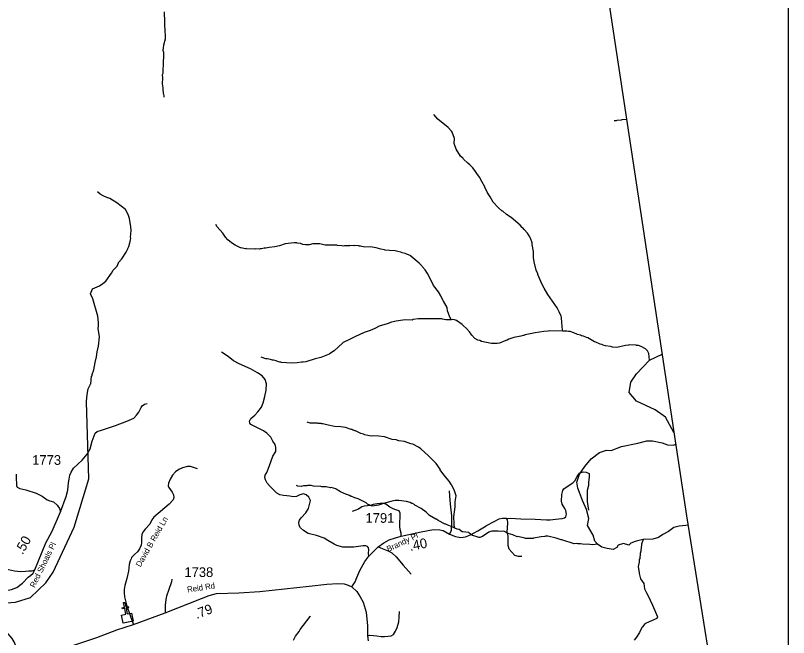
# Model space of a CAD drawing. Extents: x 1159738 to 1321356, y 736314 to 882035.
# Drawn here: x 1299773 to 1309749, y 783898 to 791927 of the extents above; entities that cross this region are included whole.
import ezdxf

# ---------------------------------------------------------------- set-up
doc = ezdxf.new("R2010")
doc.units = 0
for name, color, linetype in [('Exist Boundary Political CountyLine', 7, 'Continuous'), ('Exist Cultural Church CELL', 7, 'Continuous'), ('Exist Hydrographic Creek Single Shore', 7, 'Continuous'), ('Exist Hydrographic Misc Water Feature', 7, 'Continuous'), ('Exist Road Non-System Type 51', 7, 'Continuous'), ('Exist Road Non-System Type 51 Label', 7, 'Continuous'), ('Exist Road Secondary Mileage Hundredths English Label', 7, 'Continuous'), ('Exist Road Secondary Type 41 Attributed', 7, 'Continuous'), ('Exist Road Secondary Type 51 Attributed', 7, 'Continuous'), ('Exist Road Secondary Type 51 Label', 7, 'Continuous'), ('Exist Road Secondary Type 51 Number Label', 7, 'Continuous'), ('Map Preparation Inset Cut Line', 7, 'Continuous')]:
    doc.layers.add(name, color=color, linetype=linetype)

msp = doc.modelspace()

# ---------------------------------------------------------------- linework, layer by layer
at = {"layer": 'Exist Boundary Political CountyLine'}
msp.add_lwpolyline([(1307125.5, 794110.3), (1307805.6, 789623.7), (1308431.3, 785468.2), (1308766.8, 783371.1), (1308795.2, 783222.4), (1308809.9, 783078), (1308816.8, 783031.7), (1308814.5, 782939), (1308787.7, 782810.3), (1308776.6, 782762.5), (1308735.4, 782545.4), (1308717.2, 782445.7), (1308709.8, 782385.8), (1308695.6, 782298.1), (1308681.9, 782222.3), (1308647.5, 782037.1), (1308528.9, 781575.6), (1305358.3, 764208.2)], dxfattribs=at)
at = {"layer": 'Exist Cultural Church CELL'}
msp.add_lwpolyline([(1301143.4, 784188), (1301199.2, 784199.3), (1301184.2, 784274), (1301152.8, 784267.7), (1301149.7, 784283.3), (1301181.1, 784289.6), (1301169.3, 784348.6), (1301185, 784351.7), (1301196.8, 784292.8), (1301228.2, 784299.1), (1301231.3, 784283.4), (1301199.9, 784277.1), (1301214.9, 784202.5), (1301271.5, 784213.7), (1301292.4, 784109.3), (1301164.3, 784083.6)], close=True, dxfattribs=at)
at = {"layer": 'Exist Hydrographic Creek Single Shore'}
for points in [[(1308269.6, 786542.3), (1308159.7, 786742.9), (1308028.7, 786837.5), (1307788.7, 786950.6), (1307691.7, 787060.8), (1307711.7, 787195.1), (1307788.7, 787301.8), (1307955.8, 787477.4), (1308116.8, 787556.9)], [(1299547.5, 784376.9), (1299590.6, 784341.5), (1299773.6, 784354.2), (1299967.6, 784416), (1300163.6, 784602.4), (1300258.6, 784741.7), (1300530.6, 785320.5), (1300719.6, 785947), (1300690.9, 786938.1)], [(1308450.6, 785347.7), (1308425, 785345.2), (1308337.2, 785334.8), (1308270.1, 785319.4), (1308197.8, 785265.1), (1308125.5, 785226.4), (1308071.3, 785187.6), (1307999.1, 785169.5), (1307872.6, 785164.4), (1307797.6, 785145.6), (1307768.4, 785135.9), (1307715.1, 785115.3), (1307689.3, 785092), (1307617, 785112.7), (1307551.7, 785092), (1307534.4, 785058.5), (1307485.4, 785035.2), (1307407.9, 785045.5), (1307340.8, 785063.6), (1307284.3, 785105.2), (1307247.9, 785143.7), (1307227.3, 785221.2), (1307155, 785342.6), (1307170.5, 785433), (1307142.1, 785549.2), (1307087.9, 785665.5), (1307049.1, 785771.4), (1307031.4, 785824.9), (1307018.4, 785904.9), (1307052, 786008.3), (1307119.1, 786103.8), (1307201.7, 786204.6), (1307307.5, 786287.2), (1307400.5, 786318.2), (1307459.8, 786313.1), (1307591.5, 786362.1), (1307802.5, 786406.6), (1307921.2, 786435), (1307993.5, 786435), (1308117.4, 786411.7), (1308187.1, 786385.9), (1308264.5, 786380.8), (1308292.3, 786391.6)]]:
    msp.add_lwpolyline(points, dxfattribs=at)
at = {"layer": 'Exist Hydrographic Misc Water Feature'}
for points in [[(1301692.3, 791974.3), (1301702, 791701.7), (1301705.6, 791686), (1301704.1, 791622), (1301682.3, 791542), (1301677.5, 791510.1), (1301676.8, 791478.1), (1301682.2, 791454.2), (1301684.5, 791377.9), (1301677.6, 791340.2), (1301675.8, 791178.6), (1301667.5, 791162.3), (1301670.5, 791122.1), (1301666.7, 791042.5), (1301673.5, 790994), (1301673, 790970.2), (1301679.9, 790922.5), (1301687.1, 790889.5), (1301686.8, 790873.9)], [(1306835.9, 787853.6), (1306827.1, 787903.8), (1306824.7, 787973.6), (1306817.7, 788014), (1306818, 788030.4), (1306814.5, 788046), (1306789.8, 788103.2), (1306762.8, 788151.3), (1306642.7, 788324.4), (1306594.6, 788407.4), (1306565.9, 788462.2), (1306514.8, 788583.8), (1306514.9, 788591.2), (1306492, 788640.1), (1306464.4, 788744.9), (1306457.8, 788803.3), (1306459.6, 788881.2), (1306439.7, 788969.4), (1306440.1, 788993.2), (1306419.5, 789050.3), (1306402.3, 789082.6), (1306381, 789115), (1306338.2, 789166), (1306320.6, 789184.4), (1306312.7, 789188.6), (1306287.4, 789219.5), (1306169.6, 789317.9), (1306110.5, 789357.6), (1306063.5, 789398.8), (1306055.5, 789400.6), (1306000.5, 789450.1), (1305938.1, 789517.8), (1305899.7, 789586.7), (1305887.9, 789598.5), (1305859, 789645.8), (1305828.6, 789712.1), (1305828.7, 789716.2), (1305792.3, 789785), (1305759.6, 789839.9), (1305726.5, 789884.8), (1305709.2, 789913.1), (1305674.2, 789958.1), (1305635.1, 790000.7), (1305609.6, 790019.3), (1305552.8, 790070.5), (1305548.9, 790078.8), (1305517.6, 790111.4), (1305457.7, 790201.3), (1305435.5, 790273.9), (1305436.8, 790337.9), (1305406.8, 790420.6), (1305399.1, 790434.7), (1305356.1, 790481.5), (1305224.6, 790589.2), (1305169.9, 790650.2)], [(1307660.1, 790583.7), (1307595.8, 790577.6), (1307587.7, 790573.7), (1307531.6, 790570.7), (1307523.4, 790567.6), (1307499.5, 790568.1)], [(1300690.9, 786938.1), (1300691, 786942.2), (1300697.1, 787033.9), (1300712.8, 787105.9), (1300740.3, 787166.9), (1300746.5, 787173.3), (1300752.6, 787269.2), (1300758.8, 787272.4), (1300765, 787284.6), (1300765.2, 787292.8), (1300786.6, 787353.9), (1300802.9, 787449.5), (1300818.6, 787521.4), (1300826, 787585.3), (1300845.8, 787658.8), (1300858.6, 787780.8), (1300839, 787885.4), (1300843.8, 787917.3), (1300846.9, 787964.9), (1300836.9, 788045.5), (1300772, 788270.8), (1300741.5, 788335.4), (1300767, 788399), (1300855.9, 788437.4), (1300902.7, 788468.4), (1300937.3, 788497.3), (1301011.8, 788599.2), (1301032.7, 788639), (1301083.9, 788689.7), (1301101, 788733.6), (1301105, 788737.7), (1301144.2, 788784.5), (1301202.3, 788873.6), (1301219, 788905.2), (1301223.4, 788920.7), (1301235.9, 788944.3), (1301253.4, 789008), (1301256, 789032.5), (1301260.3, 789048), (1301258.8, 789064.5), (1301264.7, 789152.2), (1301263.9, 789199.8), (1301244.3, 789304.4), (1301229.6, 789358.9), (1301195, 789423.6), (1301082.9, 789508.7), (1300992.1, 789563), (1300952.4, 789575.3), (1300905, 789596.8), (1300865.4, 789621.4), (1300834, 789648.3)], [(1305394.5, 787999.1), (1305373.6, 788043.8), (1305349.2, 788116.5), (1305342.1, 788156.8), (1305296, 788239.8), (1305292, 788241.6), (1305261.5, 788306.2), (1305230.7, 788361), (1305166.7, 788441), (1305117, 788547.9), (1305088.2, 788596.9), (1305059.2, 788641.8), (1305020.3, 788686.1), (1305016.4, 788694.3), (1304983.2, 788729.5), (1304875.4, 788821.9), (1304873.3, 788826.1), (1304802, 788853.8), (1304762.2, 788862.8), (1304746.3, 788870.5), (1304708.5, 788881.9), (1304670.7, 788888.4), (1304600.7, 788892.3), (1304544.8, 788897.5), (1304536.8, 788901.8), (1304489.1, 788908.5), (1304425.5, 788928.6), (1304351.8, 788942.4), (1304281.6, 788938.1), (1304225.9, 788950.7), (1304209.9, 788951), (1304202, 788955.3), (1304146, 788957.2), (1304137.8, 788953.3), (1304089.9, 788955.9), (1304081.8, 788952.8), (1304017.9, 788954), (1304001.8, 788950.3), (1303985.9, 788954.7), (1303929.8, 788955.8), (1303922, 788960.1), (1303767.9, 788959.9), (1303700.2, 788977.7), (1303610.2, 788979.5), (1303561.8, 788968.1), (1303513.8, 788965.8), (1303481.9, 788970.5), (1303450.2, 788982.7), (1303410.3, 788988.4), (1303402.3, 788991.9), (1303370.3, 788993.3), (1303253.9, 788979.3), (1303181.3, 788955.3), (1303121.1, 788942.5), (1303044.8, 788932.6), (1303004.5, 788921.1), (1302980.4, 788922.4), (1302948.3, 788914.8), (1302932.3, 788915.1), (1302924.2, 788911.2), (1302876.2, 788914.6), (1302860, 788910.8), (1302756.1, 788912.9), (1302748.2, 788917.2), (1302740.2, 788915.7), (1302680.4, 788929.2), (1302676.4, 788926.8), (1302609.1, 788962.7), (1302561.9, 788991.5), (1302512.8, 789032.7), (1302483.5, 789063.6), (1302448.7, 789118.5), (1302376.5, 789197.9), (1302357.2, 789228.7)], [(1305394.5, 787999.1), (1305328.4, 788000.4), (1305284.6, 788006.2), (1305276.7, 788009.6), (1305204.7, 788011.9), (1305056.4, 788009.1), (1304968.5, 788010.9), (1304904.2, 788002.3), (1304892.1, 787995.2), (1304812.1, 787996.8), (1304771.9, 787993.5), (1304683.7, 787982.1), (1304627.3, 787966.9), (1304570.8, 787946.7), (1304467.9, 787916.7), (1304411.2, 787888.3), (1304348.6, 787861.7), (1304271.9, 787835.3), (1304150.6, 787780.3), (1304134.3, 787768.3), (1304059.4, 787732.1), (1304027.1, 787718.8), (1304002.8, 787703.7), (1303933.3, 787641), (1303888.4, 787604.2), (1303884.2, 787597.7), (1303825.3, 787559.5), (1303823.2, 787555.5), (1303714.2, 787514.2), (1303641.7, 787495.9), (1303518.7, 787456.5), (1303486.6, 787451.4), (1303462.6, 787451.9), (1303406.3, 787441.6), (1303334.2, 787438.9), (1303206.4, 787448), (1303198.5, 787452.3), (1303182.5, 787452.6), (1303152.5, 787461.4), (1303136.7, 787469.2), (1303105, 787478), (1303089, 787478.3), (1303065.2, 787487), (1303021.3, 787496.1), (1303005.3, 787496.4), (1302941.7, 787515.7)], [(1306835.9, 787853.6), (1306664, 787855.4), (1306647.8, 787851.6), (1306591.7, 787849.4), (1306479.2, 787832), (1306350.5, 787805), (1306334.3, 787797.2), (1306326.3, 787797.3), (1306294, 787786.5), (1306205.7, 787770.2), (1306141.1, 787747.7), (1306116.7, 787735.9), (1306100.7, 787733), (1306019.9, 787698.5), (1305987.7, 787690.9), (1305915.6, 787694.8), (1305788.1, 787717.9), (1305764.5, 787730.6), (1305740.5, 787735.3), (1305701, 787758.2), (1305660, 787800.9), (1305631, 787843.3), (1305613.4, 787861.7), (1305611.5, 787868.3), (1305537.1, 787937.9), (1305464.2, 787987.8), (1305440.4, 787998.1), (1305408.5, 788002.9), (1305394.5, 787999.1)], [(1307955.8, 787477.4), (1307943.9, 787563.8), (1307926.7, 787596.1), (1307901.2, 787622.9), (1307848, 787656), (1307812.2, 787666.5), (1307788.3, 787667), (1307780.4, 787671.3), (1307692.3, 787675.5), (1307684.2, 787671.6), (1307644.1, 787668.3), (1307531.5, 787643.4), (1307475.4, 787644.6), (1307451.8, 787654.9), (1307387.9, 787664.4), (1307356.1, 787673.2), (1307340.2, 787681.7), (1307316.3, 787686.4), (1307261, 787711.3), (1307245, 787715.7), (1307158, 787764.2), (1307142.1, 787768.6), (1307102.6, 787789.1), (1307078.8, 787793.7), (1307062.9, 787802.2), (1307027.1, 787811.1), (1306979.5, 787832.6), (1306932, 787847.5), (1306907.9, 787848), (1306885.9, 787852.5), (1306835.9, 787853.6)], [(1305443.9, 785310.4), (1305434.8, 785346.7), (1305435.1, 785362.3), (1305433.3, 785370.5), (1305429.3, 785456.8), (1305448.3, 785586.9), (1305447.9, 785650.9), (1305459.7, 785728.6), (1305433.4, 785804.6), (1305398.9, 785870.2), (1305367.9, 785916.8), (1305299.8, 785996.1), (1305251.3, 786063.5), (1305251.6, 786071.7), (1305201.2, 786142.5), (1305103.4, 786244.6), (1305005.5, 786333.6), (1304973.9, 786356.3), (1304898.8, 786394), (1304874.9, 786398.5), (1304791.5, 786426.5), (1304721.7, 786436.1), (1304685.9, 786449.1), (1304636.1, 786455.9), (1304536.7, 786486.6), (1304462.9, 786496.3), (1304381, 786502), (1304362.9, 786498.3), (1304319.1, 786505.7), (1304279.3, 786513.9), (1304263.4, 786522.4), (1304231.6, 786531.3), (1304160.4, 786564.7), (1304152.4, 786564.9), (1304136.6, 786573.4), (1304128.6, 786573.6), (1304112.7, 786582.1), (1304104.7, 786582.3), (1304033.3, 786609.9), (1303969.6, 786619.4), (1303889.5, 786621.1), (1303809.8, 786637.4), (1303740.2, 786655.3), (1303726.2, 786655.5), (1303718.3, 786659.8), (1303678.2, 786660.6), (1303672.3, 786664.8), (1303576.4, 786666.7), (1303536.5, 786675.8)], [(1305443.9, 785310.4), (1305398.4, 785331.8), (1305350.7, 785348.4), (1305327, 785361.2), (1305319, 785361.3), (1305226, 785407.5), (1305204.4, 785424.4), (1305198.4, 785424.5), (1305117.6, 785473.7), (1305072.5, 785517.3), (1305009.5, 785562.9), (1304926.4, 785604.8), (1304926.5, 785608.9), (1304896.9, 785627.5), (1304888.9, 785627.7), (1304865.2, 785640.4), (1304817.6, 785652.9), (1304721.8, 785667.2), (1304673.6, 785664.8), (1304649.6, 785662.9), (1304617.4, 785652), (1304520.8, 785630.1), (1304456.3, 785607.6), (1304373.9, 785595.3), (1304316.4, 785621.1), (1304296.8, 785637.1), (1304193.9, 785687.6), (1304154.1, 785699), (1304114.6, 785719.5), (1304106.6, 785719.7), (1304083, 785732.5), (1304051.2, 785745.4), (1304043.2, 785745.6), (1303965.9, 785779.2), (1303912.7, 785812.2), (1303908.8, 785816.4), (1303845.1, 785834.1), (1303837.1, 785831.8), (1303781.2, 785841.1), (1303725.2, 785843.1), (1303713.4, 785847.4), (1303619.3, 785850.9), (1303587.6, 785859.8), (1303539.6, 785860.8), (1303531.5, 785857.6), (1303491.4, 785854.4), (1303459.2, 785846.8), (1303415.3, 785851.8), (1303399.5, 785858.7)], [(1307284.3, 785105.2), (1307223.9, 785092.4), (1307184.1, 785099.8), (1307088.1, 785101.8), (1307064.2, 785106.3), (1307024.2, 785107.2), (1307008.2, 785111.6), (1306984.2, 785108.8), (1306821.3, 785160.5), (1306815.2, 785158.1), (1306749.7, 785180), (1306644.3, 785204.3), (1306612.3, 785204.9), (1306604.1, 785201.7), (1306556, 785198.6), (1306459.5, 785180.9), (1306451.4, 785176.9), (1306355.4, 785177.2), (1306347.6, 785181.5), (1306255.9, 785201.4), (1306247.9, 785199.9), (1306192.3, 785224.8), (1306128.8, 785240.9), (1306073.3, 785269.9), (1306049.3, 785266.2), (1306001.3, 785271.3), (1305945.3, 785272.4), (1305921.4, 785271.3), (1305881, 785258.1), (1305799.7, 785204), (1305767.3, 785190.7), (1305751.3, 785191), (1305719.7, 785203.9), (1305671.9, 785214.8), (1305626.5, 785246), (1305624.7, 785251.8), (1305545, 785264.1), (1305536.9, 785262.6), (1305497.5, 785291.3), (1305473.5, 785295.9), (1305443.9, 785310.4)], [(1307872.6, 785164.4), (1307852.5, 785102), (1307851.9, 785078.2), (1307847.8, 785070.1), (1307842.5, 785014.4), (1307833.7, 784982.5), (1307828.2, 784918.7), (1307821.9, 784904.8), (1307821.2, 784871.2), (1307809.8, 784814.8), (1307822, 784734.9), (1307821.8, 784726.7), (1307840.1, 784654.1), (1307880.8, 784597.6), (1307891.1, 784525.1), (1307914.1, 784476.3), (1307933.2, 784443.9), (1307992.3, 784314.6), (1308056.9, 784167.3), (1308050.3, 784142.8), (1307910.9, 784082.4), (1307894.7, 784072.9), (1307863.8, 784037.4), (1307855.6, 784027.7), (1307824, 783961.8), (1307788.5, 783901), (1307755.6, 783863.9)], [(1303361.2, 783866.1), (1303386.2, 783915.6), (1303433.7, 783976.2), (1303446.2, 783999.8), (1303576.3, 784171.1), (1303578.4, 784179.3)]]:
    msp.add_lwpolyline(points, dxfattribs=at)
at = {"layer": 'Exist Road Non-System Type 51'}
for points in [[(1303145.8, 785761), (1303063.6, 785845.2), (1303021.6, 785891.3), (1303001.5, 785933.4), (1302989.5, 785965.4), (1302995.5, 785995.5), (1303015.6, 786027.6), (1303047.6, 786105.8), (1303095.7, 786240.1), (1303134.3, 786301.2), (1303132.3, 786349.3), (1303122.3, 786391.4), (1303096.3, 786433.5), (1303068.2, 786483.6), (1303018.2, 786537.8), (1302972.1, 786567.8), (1302914, 786593.9), (1302837.9, 786636), (1302812.2, 786649.4), (1302798.2, 786663.4), (1302792.2, 786691.5), (1302810.2, 786725.6), (1302862.3, 786769.7), (1302900.3, 786811.8), (1302946.4, 786871.9), (1302968.4, 786926), (1302990.5, 787008.2), (1303008.5, 787092.4), (1303012.5, 787170.6), (1302994.5, 787226.7), (1302956.5, 787275.8), (1302894.4, 787315.9), (1302806.2, 787364.1), (1302662, 787430.2), (1302585.9, 787470.3), (1302519.8, 787524.4), (1302433.6, 787580.5)], [(1300458.8, 785894.2), (1300465.4, 785941.3), (1300476.7, 785994.1), (1300490.5, 786031.9), (1300522.7, 786082.8), (1300577.2, 786135.7), (1300633.4, 786186.9), (1300699.4, 786262.9), (1300737.4, 786334), (1300762.2, 786433.1), (1300800.1, 786537.2), (1300826.6, 786557.1), (1300882.7, 786575.3), (1301064.4, 786634.7), (1301209.7, 786689.3), (1301299.8, 786729.8), (1301334.5, 786766.1), (1301365.8, 786805.8), (1301395.6, 786868.6), (1301408.8, 786890.1), (1301438.5, 786908.2), (1301474.8, 786916.5)], [(1302121.4, 786074.8), (1302059.8, 786098.1), (1302031.1, 786105), (1301992.7, 786105), (1301929.7, 786089.9), (1301883.2, 786068), (1301839.3, 786037.8), (1301799.6, 785994), (1301768.1, 785943.3), (1301749, 785888.5), (1301743.5, 785857), (1301753.1, 785833.7), (1301794.2, 785774.7), (1301810.6, 785740.5), (1301817.4, 785703.5), (1301807.8, 785676.1), (1301755.8, 785619.9), (1301560.1, 785451.8), (1301531.4, 785418.9), (1301505.3, 785360), (1301447.8, 785297), (1301415, 785260), (1301404, 785228.4), (1301399.9, 785180.5), (1301401.3, 785125.7), (1301396, 785089.3), (1301374, 785041.3), (1301346.7, 785005.7), (1301311.1, 784968.7), (1301272.7, 784931.7), (1301264.5, 784913.9), (1301252.2, 784889.2), (1301241.2, 784839.9), (1301230.3, 784754.9), (1301211.3, 784659.5), (1301185.3, 784567.7), (1301174.4, 784516.3), (1301177.1, 784475.2), (1301181.2, 784421.7), (1301204.5, 784320.3), (1301253.8, 784181.9), (1301281.2, 784109.3), (1301294.9, 784068.2)], [(1299781.7, 786006.1), (1299783.3, 785931.7), (1299786.6, 785897), (1299785, 785860.6), (1299796.5, 785837.5), (1299829.6, 785821), (1299905.5, 785804.5), (1300039.3, 785763.1), (1300118.6, 785723.5), (1300181.3, 785673.9), (1300216, 785664), (1300265.5, 785649.1), (1300310.1, 785606.2), (1300341.5, 785563.2), (1300354.7, 785520.2)], [(1306108.3, 785433.3), (1306158.4, 785439.4), (1306294.6, 785431.3), (1306480.9, 785425.3), (1306627.1, 785419.3), (1306674.5, 785419.1), (1306742.6, 785427.1), (1306826.7, 785435.1), (1306858.8, 785443.1), (1306876.8, 785457.2), (1306882.8, 785489.2), (1306874.8, 785539.4), (1306860.8, 785561.4), (1306826.7, 785619.5), (1306818.7, 785657.6), (1306822.7, 785743.1), (1306834.8, 785795.2), (1306848.8, 785819.2), (1306890.9, 785847.3), (1306965, 785895.4), (1306993, 785919.5), (1307023.1, 785977.6), (1307037.1, 786003.7), (1307045.1, 786019.7), (1307097.2, 786037.8), (1307137.3, 786033.7), (1307175.3, 786013.7), (1307175.3, 785971.6), (1307169.3, 785899.4), (1307167.3, 785859.3), (1307151.3, 785797.2), (1307149.3, 785729), (1307149.3, 785654.9), (1307165.3, 785540.6)], [(1304333.4, 784948.1), (1304329.4, 784984.2), (1304331.4, 785032.3), (1304327.4, 785054.4), (1304315.4, 785072.4), (1304295.3, 785080.4), (1304261.3, 785082.4), (1304199.2, 785072.4), (1304141.1, 785066.4), (1304058.9, 785062.4), (1303996.8, 785064.4), (1303920.7, 785086.4), (1303884.7, 785102.5), (1303804.5, 785150.6), (1303754.5, 785180.7), (1303658.3, 785214.7), (1303550.1, 785242.8), (1303492, 785278.9), (1303452, 785315), (1303433.9, 785343), (1303427.9, 785387.1), (1303440, 785413.2), (1303458, 785441.3), (1303522.1, 785505.4), (1303556.1, 785561.5), (1303570.2, 785631.7), (1303578.5, 785668.8), (1303560.4, 785708.9), (1303526.4, 785740.9), (1303488.3, 785750.9), (1303444.3, 785738.9), (1303398.2, 785718.9), (1303358.1, 785712.9), (1303312, 785722.9), (1303274, 785726.9), (1303233.9, 785732.9), (1303185.8, 785740.9), (1303145.8, 785761)], [(1305371.7, 785230.3), (1305391.7, 785260.3), (1305397.7, 785284.4), (1305403.7, 785384.6), (1305403.7, 785466.8), (1305387.7, 785621.2), (1305377.7, 785725.4), (1305373.7, 785789.6)], [(1304751.2, 785204.5), (1304749.2, 785244.6), (1304737.2, 785292.7), (1304731.2, 785330.8), (1304733.2, 785386.9), (1304737.2, 785447.1), (1304739.2, 785483.1), (1304737.2, 785501.2), (1304723.2, 785531.3), (1304683.1, 785547.3), (1304647, 785557.3), (1304605, 785581.4), (1304552.9, 785617.5), (1304522.8, 785627.5), (1304480.8, 785629.5), (1304438.7, 785623.5), (1304390.6, 785613.4), (1304356.6, 785601.4), (1304314.5, 785599.4), (1304274.4, 785595.4), (1304244.4, 785583.4), (1304198.3, 785553.3), (1304152.2, 785537.3), (1304116.2, 785525.2)], [(1306108.3, 785433.3), (1306058.4, 785436.5), (1306008.3, 785424.5), (1305944.2, 785392.4), (1305848, 785338.3)], [(1306308.6, 784942.2), (1306264.6, 784942.2), (1306218.5, 784958.3), (1306176.4, 784998.3), (1306142.4, 785040.4), (1306132.3, 785084.5), (1306132.3, 785130.6), (1306130.3, 785204.8), (1306116.3, 785263), (1306120.3, 785309.1), (1306126.3, 785383.2), (1306122.3, 785415.3), (1306108.3, 785433.3)], [(1304451.6, 785069.5), (1304505.4, 785046.9), (1304592.2, 785013.9), (1304630.4, 784989.5), (1304684.2, 784939.2), (1304774.5, 784831.4), (1304880.4, 784716.8)], [(1299243.8, 784860.8), (1299455.2, 784817.8), (1299546, 784811.2), (1299582.3, 784804.6), (1299628.6, 784789.8), (1299684.7, 784774.9), (1299760.7, 784758.4), (1299836.6, 784751.7), (1299901, 784755), (1299945.6, 784758.4), (1299986.9, 784758.4), (1300024.6, 784771.8)], [(1301791.6, 784653.1), (1301788.8, 784616.1), (1301750.5, 784518.8), (1301721.7, 784431.1), (1301712.1, 784387.3), (1301706.7, 784317.4), (1301703.9, 784240.6), (1301706.7, 784218.7)], [(1304316.4, 783918.4), (1304347.6, 783927.1), (1304392.8, 783923.6), (1304437.9, 783918.4), (1304493.5, 783911.5), (1304535.1, 783911.5), (1304580.3, 783914.9), (1304620.2, 783920.1), (1304653.2, 783937.5), (1304677.5, 783979.2), (1304696.6, 784026.1), (1304719.2, 784099.1), (1304722.6, 784161.6), (1304729.6, 784234.6)]]:
    msp.add_lwpolyline(points, dxfattribs=at)
at = {"layer": 'Exist Road Secondary Type 41 Attributed'}
msp.add_lwpolyline([(1299772.6, 783798.4), (1299757.3, 783841.1), (1299730.9, 783887.4), (1299655, 783976.6), (1299536.1, 784160), (1299451.9, 784291.3), (1299432.1, 784354.1), (1299445.3, 784400.3), (1299489.9, 784449.9), (1299532.8, 784481.3), (1299605.5, 784497.8), (1299721.1, 784519.3), (1299792.1, 784544.1), (1299864.7, 784600.3), (1299936.8, 784675.1), (1299967.5, 784700.1), (1300000.1, 784728.9), (1300024.6, 784771.8), (1300164.9, 785121.4), (1300247.4, 785272.8), (1300354.7, 785520.2), (1300428.8, 785719.8), (1300448.6, 785800.8), (1300458.8, 785894.2)], dxfattribs=at)
at = {"layer": 'Exist Road Secondary Type 51 Attributed'}
for points in [[(1304115.4, 784550.8), (1304157.8, 784615.3), (1304178.9, 784674.8), (1304217.1, 784764.3), (1304283.3, 784880.6), (1304333.4, 784948.1), (1304451.6, 785069.5), (1304525.4, 785118.4), (1304595.5, 785158.5), (1304675.6, 785186.6), (1304751.2, 785204.5), (1305008.1, 785260.8), (1305167.8, 785291.2), (1305249.7, 785288.4), (1305290.6, 785278.5), (1305371.7, 785230.3), (1305451.7, 785200.7), (1305518, 785190.9), (1305580.2, 785196.5), (1305645.2, 785221.9), (1305741.2, 785277.1), (1305848, 785338.3)], [(1300082.7, 783776), (1300334.4, 783771.7), (1300435.3, 783771.7), (1300487.9, 783786.4), (1300822.1, 783897.9), (1301080.7, 783996.8), (1301294.9, 784068.2), (1301706.7, 784218.7), (1302172.3, 784403.9), (1302271.2, 784439.7), (1302365.8, 784464.9), (1302655.6, 784473.3), (1302926.2, 784490.1), (1303561.1, 784561.6), (1303792.6, 784586.4), (1303931.5, 784595.1), (1304014.8, 784589.9), (1304065.2, 784576), (1304115.4, 784550.8)], [(1304115.4, 784550.8), (1304176.3, 784494.3), (1304223.1, 784425.4), (1304259.5, 784354.1), (1304299.1, 784226.4), (1304316.5, 784050.9), (1304316.4, 783918.4), (1304323.5, 783856.4)]]:
    msp.add_lwpolyline(points, dxfattribs=at)
at = {"layer": 'Map Preparation Inset Cut Line'}
msp.add_lwpolyline([(1289258, 782300.2), (1309748.5, 782300.2), (1309748.5, 816385.3), (1289258, 816385.3)], close=True, dxfattribs=at)

# ---------------------------------------------------------------- texts
at = {"layer": 'Exist Road Non-System Type 51 Label'}
msp.add_text('David B Reid Ln', height=75, rotation=60.27539, dxfattribs=at).set_placement((1301385.6, 784801.3))
at = {"layer": 'Exist Road Secondary Mileage Hundredths English Label'}
for s, rotation, p in [('.50', 60.35906, (1299866.4, 784961.2)), ('.40', 11.56827, (1304867.4, 785015.1)), ('.79', 20.48587, (1302111.6, 784137.6))]:
    msp.add_text(s, height=125, rotation=rotation, dxfattribs=at).set_placement(p)
at = {"layer": 'Exist Road Secondary Type 51 Label'}
for s, rotation, p in [('Brandy Pl', 25.52305, (1304584.5, 785001.5)), ('Red Shoals Pl', 63.97866, (1300022.5, 784534.1)), ('Reid Rd', 8.40412, (1301993.6, 784479.8))]:
    msp.add_text(s, height=75, rotation=rotation, dxfattribs=at).set_placement(p)
at = {"layer": 'Exist Road Secondary Type 51 Number Label'}
for s, p in [('1773', (1299989.6, 786127)), ('1791', (1304290.3, 785378.8)), ('1738', (1301953.6, 784679.3))]:
    msp.add_text(s, height=125, dxfattribs=at).set_placement(p)

doc.saveas('drawing.dxf')
